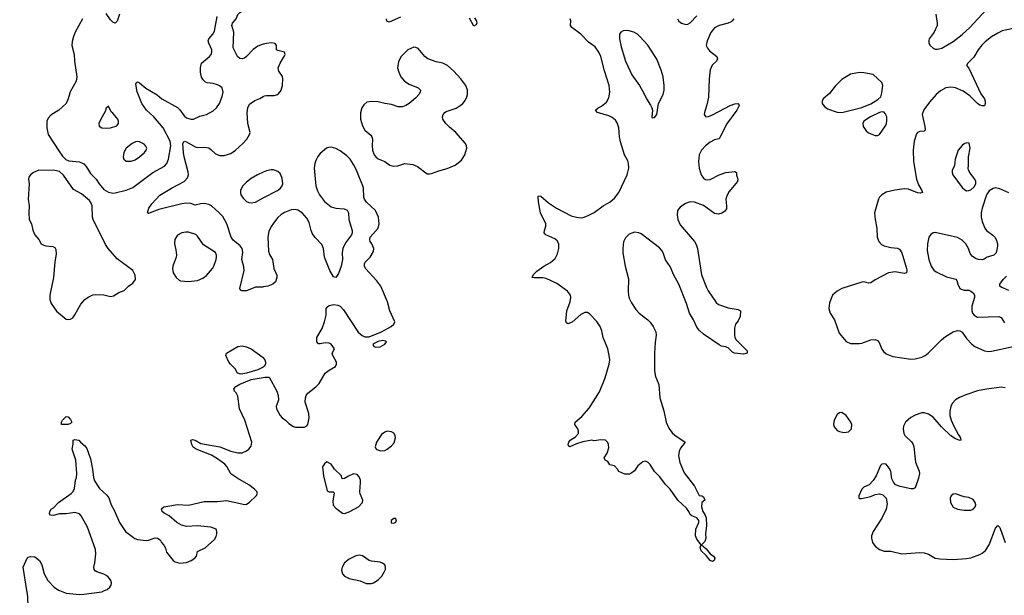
# Model space of a CAD drawing. Header units: inches. Extents: x 1550315 to 1685896, y 510706 to 640504.
# Tile 362 of 452: x 1627814 to 1636649, y 629958 to 635121. Entities that reach past the tile are written whole.
import ezdxf

# ---------------------------------------------------------------- set-up
doc = ezdxf.new("R2010")
doc.units = ezdxf.units.IN
doc.header["$MEASUREMENT"] = 0
for name, color, linetype in [('B6622', 7, 'Continuous'), ('B6623', 7, 'Continuous'), ('B6633', 7, 'Continuous')]:
    doc.layers.add(name, color=color, linetype=linetype)

msp = doc.modelspace()

# ---------------------------------------------------------------- linework, layer by layer
at = {"layer": 'B6622', "color": 5, "elevation": 620}
for points in [[(1627328.8, 630000), (1627354.8, 629954.8), (1627391.2, 629911.2), (1627414.8, 629894.8), (1627446.1, 629886.1), (1627553, 629873), (1627610, 629858), (1627750, 629786.4), (1627790, 629783.8), (1627829.5, 629790.5), (1627870, 629816), (1627885.6, 629834.4), (1627892.7, 629870), (1627886, 629910), (1627886.6, 629950), (1627878.9, 630000)], [(1628172.4, 630000), (1628230, 629978), (1628350, 629966), (1628390, 629966.7), (1628550, 629990.4), (1628574.2, 630000)]]:
    msp.add_lwpolyline(points, dxfattribs=at)
at = {"layer": 'B6623', "color": 5}
for points, elevation in [([(1630000, 634901.3), (1629990, 634899), (1629950, 634883.1), (1629907.7, 634852.3), (1629850, 634791.2), (1629830, 634776.3), (1629810, 634769.6), (1629790, 634772), (1629769.7, 634789.7), (1629729.1, 634869.1), (1629735.1, 635010), (1629716.5, 635070), (1629722.2, 635090), (1629756.1, 635130), (1629772.8, 635167.2), (1629790, 635184.9), (1629817.8, 635202.2), (1629831.3, 635248.7), (1629843.7, 635256.3), (1629950, 635237.1), (1629970.4, 635230), (1630000, 635211.5)], 620), ([(1628710.3, 635170), (1628690, 635109), (1628670, 635089.2), (1628650, 635098), (1628630, 635118.4), (1628590, 635176.2)], 640), ([(1628379, 635130), (1628312.3, 635010), (1628295.8, 634970), (1628284.8, 634924.8), (1628283.1, 634890), (1628303.7, 634810), (1628306, 634750), (1628327.7, 634610), (1628322, 634570), (1628265.5, 634474.5), (1628248.5, 634410), (1628230.2, 634369.8), (1628163.8, 634310), (1628094, 634266), (1628070, 634237.4), (1628058.5, 634210), (1628056.6, 634150), (1628070, 634092.4), (1628164.1, 633944.1), (1628198.3, 633898.3), (1628228.1, 633868.1), (1628255.2, 633855.2), (1628350, 633845.5), (1628390, 633827.7), (1628410, 633804), (1628450, 633740.4), (1628499.6, 633690), (1628526.2, 633650), (1628570, 633598.4), (1628610, 633572.5), (1628650, 633565.5), (1628670, 633567.8), (1628770, 633592.6), (1628830, 633616.5), (1629010, 633749.1), (1629112.2, 633807.8), (1629133.7, 633830), (1629150, 633871), (1629169.2, 633990), (1629163.4, 634030), (1629101.8, 634150), (1629018.1, 634250), (1628950.6, 634310), (1628909.9, 634370), (1628867.3, 634472.8), (1628857.2, 634542.8), (1628861.5, 634558.5), (1628870, 634562.8), (1628890, 634555.5), (1628947.3, 634507.3), (1629046.3, 634446.3), (1629090, 634411.7), (1629230, 634334.3), (1629251.8, 634311.8), (1629290, 634257.6), (1629310, 634242), (1629350, 634228.7), (1629374, 634230), (1629430, 634254.9), (1629490, 634271.8), (1629550, 634303.1), (1629579.6, 634330), (1629607.8, 634370), (1629632, 634432), (1629640.7, 634470), (1629629.4, 634510), (1629608.2, 634528.2), (1629590, 634536.9), (1629550, 634548.2), (1629495.6, 634555.6), (1629482, 634562), (1629460.9, 634580.9), (1629445.4, 634605.4), (1629435.3, 634650), (1629435.6, 634690), (1629446.3, 634730), (1629516.2, 634790), (1629531.5, 634810), (1629537.6, 634830), (1629538.7, 634850), (1629509.8, 634909.8), (1629505.7, 634930), (1629509.8, 634950.2), (1629547.6, 634992.4), (1629561.8, 635018.2), (1629585.4, 635150)], 640), ([(1630000, 632723.7), (1629996.7, 632723.3), (1629930, 632722), (1629849.4, 632689.4), (1629806, 632690), (1629795.3, 632695.3), (1629789.3, 632709.3), (1629827.8, 632870), (1629824.9, 632904.9), (1629807.1, 632970), (1629815.3, 633035.3), (1629809.6, 633070), (1629792.9, 633092.9), (1629730, 633143), (1629711.5, 633170), (1629671.2, 633290), (1629635.9, 633355.9), (1629605.3, 633390), (1629534, 633450), (1629510, 633462.9), (1629470, 633471.6), (1629438, 633470), (1629390, 633458), (1629350, 633470.9), (1629310, 633476), (1629270, 633469.7), (1629062.4, 633417.6), (1628970, 633382), (1628962, 633390), (1628972.7, 633430), (1628998.4, 633470), (1629070, 633546.4), (1629175.6, 633610), (1629291.1, 633668.9), (1629318.7, 633701.3), (1629327.9, 633730), (1629326.7, 633753.3), (1629289.9, 633890), (1629283.6, 633930), (1629278.3, 634010), (1629289.2, 634030), (1629310, 634024.2), (1629390, 633981.1), (1629410, 633976), (1629470, 633976.9), (1629510.2, 633970.2), (1629530, 633958), (1629570, 633919), (1629610, 633901.6), (1629650, 633901.5), (1629710, 633922.3), (1629750.8, 633950), (1629816.5, 634010), (1629852.5, 634050), (1629876.5, 634090), (1629881.2, 634110), (1629860.5, 634190), (1629855.3, 634290), (1629861.4, 634330), (1629877.3, 634362.7), (1629922.5, 634397.5), (1629970, 634414.3), (1630000, 634431.3)], 620), ([(1630000, 633753), (1629948.4, 633730), (1629890, 633695.8), (1629850, 633664.2), (1629816.9, 633630), (1629803.2, 633610), (1629796.1, 633590), (1629795.2, 633570), (1629798.9, 633550), (1629818.9, 633518.9), (1629850, 633490.4), (1629870, 633481.3), (1629890, 633477), (1629930, 633484.9), (1630000, 633522.1)], 620), ([(1630000, 632005.7), (1629950, 631978.9), (1629850, 631949.8), (1629802.6, 631942.6), (1629767, 631950), (1629747, 631990), (1629705.1, 632030), (1629692, 632050), (1629664, 632110), (1629668.7, 632130), (1629770, 632190.7), (1629810, 632194.8), (1629850, 632186.8), (1629891, 632170), (1629998.8, 632090), (1630000, 632088.5)], 620), ([(1628574.2, 630000), (1628599.3, 630010), (1628623.7, 630030), (1628634, 630050), (1628637, 630070), (1628632, 630090), (1628620.9, 630110), (1628601.2, 630130), (1628570, 630147), (1628507.2, 630167.2), (1628490, 630177.2), (1628480.9, 630190), (1628478.4, 630210), (1628488.3, 630250), (1628498.3, 630330), (1628494.7, 630370), (1628422, 630570), (1628367, 630670), (1628350, 630689.4), (1628310, 630700.9), (1628232.4, 630687.6), (1628170, 630687.6), (1628114, 630674), (1628090, 630678), (1628082, 630690), (1628085.2, 630710), (1628095.3, 630730), (1628116.2, 630743.8), (1628162.7, 630790), (1628276.2, 630870), (1628293.3, 630890), (1628305.3, 630914.7), (1628314.7, 630990), (1628324.4, 631015.6), (1628327.8, 631050), (1628318.5, 631170), (1628285.6, 631270), (1628295.1, 631315.1), (1628294, 631350), (1628310, 631355.3), (1628344.7, 631350), (1628359.1, 631330), (1628398.4, 631298.4), (1628415.9, 631275.9), (1628450, 631182.8), (1628468.2, 631090), (1628475.5, 631015.5), (1628484.7, 630984.7), (1628530, 630914.9), (1628595.3, 630855.3), (1628612.5, 630832.5), (1628634.7, 630770), (1628662.4, 630722.4), (1628710, 630610.5), (1628762.6, 630530), (1628848.2, 630468.2), (1628870, 630459.5), (1628950, 630450.4), (1628970, 630453), (1629030, 630474.8), (1629052, 630470), (1629074, 630454), (1629086, 630430), (1629108, 630408), (1629122, 630382), (1629130, 630346), (1629190.7, 630270), (1629210, 630258.4), (1629250, 630246), (1629310, 630253.4), (1629352.3, 630270), (1629384.5, 630290), (1629400.9, 630310), (1629409.6, 630350.4), (1629477.4, 630382.6), (1629561.2, 630458.8), (1629575.8, 630484.2), (1629584.2, 630510), (1629584.2, 630530), (1629575.6, 630550), (1629530, 630569.6), (1629410, 630580.5), (1629310, 630573.6), (1629265.7, 630585.7), (1629224, 630610), (1629154, 630670), (1629110, 630693.2), (1629093.2, 630710), (1629086.8, 630733.2), (1629108.7, 630750), (1629142, 630758), (1629230, 630772.2), (1629330, 630767.7), (1629470, 630799.5), (1629590, 630799.5), (1629670, 630808.2), (1629832.8, 630772.8), (1629850, 630775.8), (1629874, 630790), (1629937, 630850), (1629949.3, 630870), (1629940.9, 630890), (1629922, 630910), (1629869.8, 630949.8), (1629770, 631004.2), (1629708.5, 631048.5), (1629673.7, 631113.7), (1629654.2, 631134.2), (1629590, 631181.3), (1629534.8, 631214.8), (1629399, 631270), (1629370, 631287.6), (1629358, 631310), (1629349, 631350), (1629366, 631354), (1629390, 631350.6), (1629440.3, 631320.3), (1629610, 631289), (1629708, 631250), (1629770, 631235.9), (1629810, 631234.7), (1629850, 631252.8), (1629870.9, 631270), (1629890, 631295.5), (1629896.8, 631330), (1629833.3, 631530), (1629786.3, 631630), (1629770, 631744), (1629755.1, 631775.1), (1629742, 631790), (1629736.2, 631810), (1629753, 631830), (1629788.7, 631851.3), (1629890, 631893.7), (1630000, 631911.9)], 620), ([(1627878.9, 630000), (1627846.6, 630210), (1627881.2, 630290), (1627890, 630298.8), (1627910, 630306.8), (1627950, 630304), (1627990.4, 630270.4), (1628013.4, 630230), (1628034, 630150), (1628066.8, 630090), (1628122.8, 630030), (1628163.4, 630003.4), (1628172.4, 630000)], 620)]:
    msp.add_lwpolyline(points, dxfattribs=dict(at, elevation=elevation))
for points, elevation in [([(1628610, 634346), (1628590, 634326), (1628582, 634298), (1628541, 634230), (1628524.7, 634190), (1628527.5, 634167.5), (1628550, 634151.3), (1628590, 634146.8), (1628630, 634151), (1628686, 634170), (1628702, 634190), (1628702, 634210), (1628694, 634230), (1628650, 634282), (1628634, 634294)], 660), ([(1628870, 634029.3), (1628853.7, 634026.3), (1628824.7, 634010), (1628770, 633968.7), (1628747.3, 633930), (1628742.8, 633890), (1628747.3, 633870), (1628770, 633850.8), (1628812.8, 633852.8), (1628850, 633864.2), (1628889.5, 633890), (1628933.6, 633930), (1628949.5, 633950), (1628954.5, 633970), (1628947.2, 633987.2), (1628930, 634005.2), (1628890, 634026)], 660), ([(1627987.2, 633772.8), (1627938, 633750), (1627910, 633729), (1627897.3, 633710), (1627894, 633690), (1627899.3, 633650), (1627890.4, 633510.4), (1627899.3, 633450), (1627894.9, 633390), (1627899.3, 633330), (1627920.7, 633290), (1627932.5, 633232.5), (1627950, 633191), (1627985.5, 633150), (1628007.7, 633110), (1628030, 633097.1), (1628050, 633092.4), (1628110, 633087.7), (1628130, 633077.3), (1628139.5, 633059.5), (1628141.1, 633018.9), (1628130.3, 632950.3), (1628118.7, 632810), (1628084.2, 632650), (1628084.9, 632610), (1628096.1, 632576.1), (1628145.2, 632505.2), (1628230, 632435.5), (1628250, 632430.6), (1628270, 632435.5), (1628290, 632447.7), (1628310, 632474.8), (1628363.6, 632570), (1628398.4, 632610), (1628427.3, 632632.7), (1628470, 632652.7), (1628490, 632657.1), (1628570, 632653.4), (1628630, 632638.8), (1628656.5, 632643.5), (1628704.8, 632675.2), (1628750, 632690.6), (1628790, 632730.6), (1628830, 632757.3), (1628851.8, 632790), (1628849.6, 632830), (1628829.4, 632870), (1628690, 632974.5), (1628607.7, 633067.7), (1628583.5, 633103.5), (1628472.6, 633330), (1628467.2, 633350), (1628464.6, 633450), (1628456.7, 633476.7), (1628440.4, 633500.4), (1628370, 633558.7), (1628297.6, 633597.6), (1628207.5, 633727.5), (1628170, 633759), (1628129.4, 633769.4)], 640), ([(1629304, 633216), (1629270, 633209.6), (1629230, 633189.5), (1629204.9, 633150), (1629201.7, 633110), (1629216.3, 633056.3), (1629220.3, 633010), (1629217.6, 632990), (1629188.4, 632910), (1629184.9, 632890), (1629190.5, 632850.5), (1629217.3, 632810), (1629244.4, 632784.4), (1629258, 632778), (1629330, 632771.7), (1629410, 632783.1), (1629456.4, 632803.6), (1629490, 632826.4), (1629544, 632890), (1629556, 632910), (1629576.4, 632970), (1629581.1, 632990), (1629579.7, 633010), (1629570, 633031.8), (1629462.7, 633102.7), (1629410, 633179.3), (1629393.9, 633193.9), (1629330, 633215.1)], 640), ([(1628250, 631489.8), (1628188, 631490), (1628188.7, 631510), (1628198, 631530), (1628230, 631562), (1628250, 631558), (1628270, 631536), (1628280.7, 631510), (1628270, 631499.3)], 620)]:
    msp.add_lwpolyline(points, close=True, dxfattribs=dict(at, elevation=elevation))
at = {"layer": 'B6633', "color": 5}
for points, elevation in [([(1636033.4, 635170), (1636048, 635090), (1636045.5, 635070), (1636020.5, 635010), (1635976, 634950), (1635970.8, 634930), (1635971, 634910), (1635982.8, 634890), (1636010, 634865.5), (1636030, 634857.1), (1636050, 634856.4), (1636090, 634866.4), (1636190, 634925.5), (1636271.1, 634988.9), (1636339.3, 635050), (1636486.6, 635210)], 620), ([(1631230, 635144.6), (1631130, 635099), (1631108.7, 635108.7), (1631104, 635130)], 580), ([(1631896.3, 635136.3), (1631912.4, 635107.6), (1631914.9, 635090), (1631910, 635075.3), (1631890, 635062), (1631850, 635134.5)], 580), ([(1634223, 635130), (1634207.7, 635110), (1634196.7, 635103.3), (1634170.7, 635090), (1634090, 635069.8), (1634050, 635048.7), (1634014.6, 635005.4), (1633983, 634930), (1633975.2, 634890), (1633984.4, 634864.4), (1634002.5, 634842.6), (1634068.8, 634790), (1634077, 634770), (1634065.7, 634750), (1634027.3, 634712.7), (1634010.1, 634670), (1634000.7, 634590), (1633993.7, 634426.3), (1633981.2, 634358.8), (1633958.7, 634290), (1633957.1, 634270), (1633970, 634250.7), (1633993.7, 634253.7), (1634030, 634267.6), (1634190, 634352.8), (1634230, 634367), (1634258, 634370), (1634265.2, 634365.2), (1634270.3, 634350), (1634250.2, 634310), (1634157.1, 634182.9), (1634097.5, 634062.5), (1634086.3, 634053.7), (1634050, 634044.4), (1634010, 634022.5), (1633969.2, 633990), (1633932.2, 633950), (1633911.1, 633910), (1633905.4, 633850), (1633911.2, 633790), (1633929.4, 633730), (1633950, 633699.6), (1633967.3, 633687.3), (1633990, 633684), (1634011, 633689), (1634091.8, 633730), (1634150, 633751.1), (1634230, 633758), (1634246, 633750), (1634247.1, 633727.1), (1634259.1, 633690), (1634254, 633670), (1634181.4, 633578.6), (1634158, 633542), (1634149.2, 633510), (1634157.3, 633450), (1634156.2, 633423.8), (1634138, 633402), (1634113.7, 633386.3), (1634084.6, 633375.4), (1634050, 633381.5), (1633950, 633453.5), (1633870, 633484.5), (1633830, 633488.4), (1633787, 633473), (1633739.3, 633440.7), (1633717.7, 633410), (1633712.7, 633370), (1633719, 633330), (1633741.7, 633281.7), (1633870.2, 633130), (1633885.3, 633105.3), (1633896.9, 633070), (1633933.3, 632833.3), (1633977.5, 632717.5), (1633992.6, 632690), (1634064, 632584), (1634085.5, 632565.5), (1634170, 632537.4), (1634262, 632522), (1634281, 632510), (1634279.8, 632460.2), (1634259.8, 632420.2), (1634238, 632390), (1634226.8, 632353.2), (1634226.8, 632293.2), (1634230.8, 632270), (1634243, 632250), (1634340.7, 632150), (1634341, 632130), (1634310, 632121.6), (1634228.7, 632130), (1634210, 632139.3), (1634170, 632177.2), (1634146.6, 632186.6), (1634110, 632192.7), (1634090, 632203.7), (1633950, 632300.5), (1633910, 632335.1), (1633890, 632361.6), (1633859.8, 632430), (1633825, 632490), (1633796.4, 632576.4), (1633727.9, 632750), (1633683.9, 632830), (1633650, 632908), (1633608.4, 632968.4), (1633588.2, 633030), (1633577.5, 633050), (1633554.8, 633074.8), (1633390, 633199.3), (1633370, 633210.7), (1633330, 633216.2), (1633283.7, 633196.3), (1633250, 633163.6), (1633232.9, 633127.1), (1633225.6, 633070), (1633226.5, 633030), (1633245.8, 632910), (1633277.6, 632797.6), (1633274.8, 632685.2), (1633276.5, 632650), (1633283.2, 632623.2), (1633302.5, 632582.5), (1633342.5, 632522.5), (1633374, 632490), (1633450.3, 632430), (1633469, 632410), (1633498.3, 632370), (1633521.7, 632321.7), (1633524, 632290), (1633515, 632224.9), (1633510.1, 632130.1), (1633510.2, 631970), (1633520.7, 631920.7), (1633548.9, 631850), (1633557.6, 631730), (1633593.3, 631613.3), (1633614.8, 631510), (1633637.7, 631457.7), (1633670, 631413.7), (1633693, 631393), (1633786, 631330), (1633742.6, 631277.4), (1633730.2, 631249.8), (1633724.9, 631210), (1633736.5, 631150), (1633776.1, 631056.1), (1633870, 630936), (1633910, 630854), (1633934, 630850), (1633950, 630842), (1633962, 630810), (1633934, 630790), (1633931, 630750), (1633944.4, 630710), (1633962.9, 630682.9), (1633973.3, 630653.3), (1633975.4, 630584.6), (1633967.7, 630510), (1633970.5, 630469.5), (1633960.7, 630439.3), (1633931, 630410), (1633974, 630374), (1634010.5, 630330), (1634039.1, 630310), (1634051.9, 630291.9), (1634046.8, 630270), (1634030, 630260.7), (1634009.8, 630269.8), (1633974.3, 630314.3), (1633930, 630357.2), (1633919.5, 630390), (1633929.2, 630410), (1633890, 630460.7), (1633878, 630490), (1633881.6, 630550), (1633906.6, 630610), (1633906.6, 630630), (1633890, 630652), (1633844, 630670), (1633830, 630684), (1633819.3, 630710), (1633798.7, 630738.7), (1633718.4, 630810), (1633649.6, 630910), (1633610, 630952), (1633559, 631019), (1633510, 631069.8), (1633471.6, 631131.6), (1633453.3, 631150), (1633430, 631159.7), (1633406.3, 631153.7), (1633361.8, 631118.2), (1633330, 631074), (1633298, 631050), (1633285.2, 631045.2), (1633243.1, 631043.1), (1633190, 631068), (1633178, 631090), (1633150, 631118), (1633109, 631129), (1633090, 631158), (1633068, 631170), (1633058, 631190), (1633086.6, 631233.4), (1633099.5, 631280.5), (1633097, 631310), (1633090, 631328.7), (1633070, 631349.2), (1633030, 631353.2), (1632970, 631344), (1632948.9, 631348.9), (1632865.8, 631334.2), (1632810, 631317.2), (1632750, 631288.7), (1632738, 631298), (1632735.3, 631310), (1632741.2, 631330), (1632754, 631350), (1632801.5, 631378.5), (1632828.7, 631410), (1632828.7, 631430), (1632822, 631450), (1632794, 631490), (1632799.3, 631510), (1632858, 631562), (1632923.2, 631636.8), (1633015.8, 631784.2), (1633066.2, 631910), (1633103.8, 632030), (1633108.1, 632070), (1633104.2, 632110), (1633091.4, 632170), (1633050.6, 632270), (1633038.8, 632330), (1633023, 632370), (1632993.7, 632413.7), (1632930, 632479.7), (1632910, 632493.5), (1632884.5, 632495.5), (1632850, 632475.8), (1632770, 632408.3), (1632733.6, 632393.6), (1632720.7, 632400.7), (1632715.5, 632415.5), (1632722.4, 632510), (1632752.1, 632590), (1632760.4, 632630), (1632757.2, 632650), (1632730, 632685.1), (1632634.8, 632754.8), (1632538.5, 632798.5), (1632506.8, 632806.8), (1632430, 632805.4), (1632414, 632810), (1632425.3, 632834.7), (1632453.7, 632866.3), (1632516.2, 632910), (1632576.2, 632943.8), (1632619.8, 632980.2), (1632640, 633020), (1632650.8, 633070), (1632650.8, 633110), (1632637.8, 633137.8), (1632614.8, 633154.8), (1632536, 633190), (1632520.9, 633210), (1632522, 633230), (1632534, 633270), (1632534, 633290), (1632486.6, 633390), (1632470, 633486), (1632466.8, 633533.2), (1632470, 633542), (1632490, 633539.3), (1632559.2, 633479.2), (1632630, 633430.6), (1632763, 633363), (1632810, 633348.3), (1632850, 633344.8), (1632870, 633347.9), (1632910, 633360.8), (1632970, 633391.4), (1633049.1, 633450.9), (1633111.5, 633488.5), (1633150, 633520.2), (1633190.8, 633570), (1633264.5, 633730), (1633280.9, 633790), (1633278, 633830), (1633270, 633855.1), (1633240.3, 633910), (1633205.6, 634025.6), (1633195.7, 634070), (1633190.5, 634150.5), (1633175.8, 634195.8), (1633159.7, 634219.7), (1633130, 634245.1), (1633099.6, 634259.6), (1632999, 634290), (1632981.2, 634310), (1633005.2, 634330), (1633035.1, 634344.9), (1633078.7, 634381.3), (1633101.3, 634418.7), (1633109.7, 634470), (1633103.8, 634530), (1633061.1, 634661.1), (1633029.2, 634790), (1633011.7, 634830), (1632976.5, 634876.5), (1632919.1, 634919), (1632848.9, 634990), (1632769.1, 635050), (1632756.4, 635070), (1632758.6, 635110), (1632752.8, 635130)], 580), ([(1633717.8, 635130), (1633730, 635109.1), (1633752.7, 635090), (1633790, 635077.3), (1633810, 635081.5), (1633830, 635094.3), (1633890, 635156.1)], 580), ([(1636730, 635043.1), (1636630, 635020.5), (1636590, 635001.3), (1636534, 634966), (1636477.3, 634922.7), (1636448.1, 634891.9), (1636415.8, 634850), (1636375.6, 634784.4), (1636322, 634730), (1636310.8, 634710), (1636330, 634684.9), (1636437.2, 634457.2), (1636471.4, 634410), (1636478.3, 634390), (1636478.7, 634370), (1636470, 634349.4), (1636450, 634347.3), (1636430, 634355.6), (1636410, 634369.7), (1636339.1, 634439.1), (1636279.6, 634479.6), (1636210.5, 634510.5), (1636170, 634516.3), (1636125.5, 634510), (1636076.1, 634483.9), (1636038, 634450), (1635978.2, 634381.8), (1635927.6, 634312.4), (1635912.9, 634270), (1635936.2, 634163.8), (1635939.1, 634130), (1635930, 634120.9), (1635890, 634117.6), (1635871, 634110), (1635862.5, 634097.5), (1635839.3, 634030), (1635830.3, 633950), (1635834.4, 633850), (1635862.6, 633690), (1635879.7, 633639.7), (1635908.2, 633590), (1635914.8, 633570), (1635895.1, 633564.9), (1635870, 633567.5), (1635790, 633599.8), (1635750, 633605.2), (1635667.1, 633592.9), (1635590, 633574.6), (1635550, 633550.9), (1635530, 633529.6), (1635520.2, 633510), (1635484.1, 633390), (1635489.1, 633330), (1635506.4, 633250), (1635508.8, 633170), (1635522.4, 633130), (1635546, 633106), (1635570, 633093.7), (1635630, 633077.6), (1635690, 633072.7), (1635710, 633062), (1635729, 633029), (1635772.1, 632890), (1635775.8, 632870), (1635772, 632850), (1635750, 632845.8), (1635670, 632859.3), (1635610.8, 632850), (1635490, 632788.5), (1635450, 632761.7), (1635430, 632758.3), (1635390, 632768.5), (1635370, 632767.2), (1635191.6, 632708.5), (1635150, 632687), (1635108.9, 632651.1), (1635079.9, 632580.1), (1635074.9, 632530), (1635088, 632490), (1635125.5, 632430), (1635167.2, 632310), (1635230, 632233.7), (1635270, 632216.1), (1635350, 632216.5), (1635370, 632219.7), (1635450, 632249.2), (1635490, 632252.9), (1635510, 632242.6), (1635526.4, 632226.4), (1635550, 632166.8), (1635563.9, 632143.9), (1635590, 632124.9), (1635650, 632098.7), (1635810, 632075.8), (1635850, 632078.7), (1635910, 632095.3), (1635939.5, 632110), (1635965.6, 632130), (1636084.5, 632250), (1636120.1, 632279.9), (1636190, 632320.3), (1636230, 632331.8), (1636250, 632330.4), (1636270, 632319.3), (1636310, 632262), (1636357.1, 632210), (1636386, 632190), (1636470, 632150.1), (1636510, 632144.6), (1636532.8, 632147.2), (1636729.8, 632190.2)], 620), ([(1630000, 634431.3), (1630010, 634436.9), (1630030, 634442.3), (1630098, 634442), (1630129.6, 634450.4), (1630149.4, 634470), (1630160.7, 634490), (1630173.3, 634530), (1630176.3, 634590), (1630170.9, 634610.9), (1630138.9, 634658.9), (1630134.5, 634690), (1630150.8, 634730), (1630190, 634795.5), (1630195.5, 634810), (1630189.8, 634829.8), (1630130, 634843.5), (1630119.7, 634850), (1630117.3, 634890), (1630106.3, 634906.3), (1630072.1, 634912.1), (1630030, 634908.1), (1630000, 634901.3)], 620), ([(1630000, 631911.9), (1630014.3, 631914.3), (1630053.4, 631913.4), (1630120.7, 631790), (1630133.4, 631750), (1630135.5, 631710), (1630116.3, 631650), (1630117.3, 631630), (1630150, 631571.3), (1630168.5, 631548.5), (1630198, 631530), (1630230, 631498), (1630270, 631471.3), (1630290, 631464.7), (1630370, 631466), (1630390, 631478), (1630399, 631490), (1630412.3, 631550), (1630409.4, 631590), (1630375.6, 631690), (1630378.4, 631730), (1630385.6, 631750), (1630399.5, 631770), (1630471.1, 631828.9), (1630501, 631859), (1630556, 631950), (1630590, 631977.3), (1630648.7, 632010), (1630657.2, 632030), (1630657.2, 632050), (1630624, 632110), (1630618, 632130), (1630638, 632170), (1630609.5, 632209.5), (1630590, 632219.5), (1630556.3, 632223.7), (1630510, 632213.2), (1630494, 632214), (1630481.2, 632230), (1630480.9, 632270), (1630529.3, 632350), (1630549.3, 632410), (1630563.7, 632470), (1630564, 632530), (1630574.8, 632545.2), (1630590, 632557.3), (1630630, 632564.9), (1630670, 632559.1), (1630690, 632550.7), (1630719.2, 632519.2), (1630850, 632318.4), (1630887, 632287), (1630910, 632276.9), (1630950, 632276.9), (1631059.5, 632320.5), (1631146, 632370), (1631171.1, 632390), (1631181.6, 632410), (1631134.5, 632510), (1631115.1, 632590), (1631053.7, 632730), (1631018.7, 632778.7), (1630917, 632890), (1630907.3, 632910), (1630907, 632930), (1630914.9, 632945.1), (1630959.3, 632990), (1630990, 633042), (1630992.3, 633070), (1630975.1, 633110), (1630959.3, 633130), (1630955.1, 633150), (1630958, 633170), (1631029.3, 633250), (1631040.9, 633290), (1631034.5, 633350), (1631006.6, 633410), (1630925.1, 633485.1), (1630906.6, 633510), (1630901.6, 633530), (1630899.3, 633610), (1630894, 633630), (1630861.8, 633701.8), (1630837.6, 633770), (1630810, 633823.5), (1630778, 633870), (1630750, 633898.8), (1630690, 633944), (1630650, 633967.1), (1630610, 633977.2), (1630583.9, 633976.1), (1630568.2, 633970), (1630510, 633921), (1630490, 633895.4), (1630470, 633857.6), (1630461.7, 633830), (1630457.7, 633790), (1630472.5, 633630), (1630485.8, 633585.8), (1630504.1, 633550), (1630550, 633491.6), (1630610, 633443.6), (1630650, 633430.3), (1630724.6, 633424.6), (1630753.4, 633413.4), (1630765.5, 633390), (1630768.4, 633330), (1630797.3, 633230), (1630798.8, 633210), (1630790.8, 633190), (1630739, 633121), (1630714, 633070), (1630706.3, 633030), (1630710.4, 632970), (1630697.6, 632910), (1630675.1, 632844.9), (1630650, 632808), (1630630, 632815.3), (1630598.4, 632870), (1630549.7, 632990), (1630539.2, 633070), (1630524.5, 633104.5), (1630466.7, 633166.7), (1630441.5, 633201.5), (1630429.1, 633229.1), (1630410, 633300.7), (1630390, 633340.4), (1630350, 633387.4), (1630310, 633413.6), (1630290, 633418.5), (1630250, 633415), (1630190, 633392.1), (1630157.3, 633370), (1630130, 633345.3), (1630090, 633296), (1630070, 633266.3), (1630050, 633220.9), (1630041.6, 633170), (1630045.2, 633045.2), (1630054.3, 633014.3), (1630083.8, 632970), (1630095.5, 632890), (1630122, 632830), (1630122, 632810), (1630110.4, 632769.6), (1630086, 632750), (1630042, 632730), (1630000, 632723.7)], 620), ([(1630000, 633522.1), (1630128, 633590), (1630155.1, 633610), (1630169.7, 633630), (1630175.1, 633650), (1630170, 633699.3), (1630150, 633740.7), (1630130, 633759.7), (1630090, 633775.8), (1630070, 633775.8), (1630030, 633766.3), (1630000, 633753)], 620), ([(1636690, 633567.2), (1636610, 633603.5), (1636570, 633611.6), (1636550, 633607.3), (1636513.7, 633586.3), (1636488.5, 633551.5), (1636449.3, 633430.7), (1636442.3, 633390), (1636442.2, 633350), (1636450.1, 633310), (1636475.4, 633250), (1636490, 633229.1), (1636547.4, 633187.4), (1636566, 633166), (1636579.4, 633139.4), (1636587.4, 633110), (1636587.6, 633090), (1636575.8, 633030), (1636556.3, 633010), (1636496, 632990), (1636468.1, 632971.9), (1636450, 632967.3), (1636418, 632970), (1636390, 632979.5), (1636359.3, 632999.3), (1636342.8, 633022.8), (1636326.9, 633070), (1636304.2, 633110), (1636270, 633144.5), (1636230, 633166.8), (1636030, 633213.2), (1636010.9, 633209.1), (1635990, 633195.3), (1635971, 633170), (1635958.8, 633110), (1635958, 633050), (1635970.4, 632970), (1635992.4, 632910), (1636015.3, 632875.3), (1636038, 632858), (1636130, 632814.6), (1636214, 632794), (1636222.5, 632782.5), (1636230.7, 632750), (1636250, 632711.3), (1636262.5, 632702.5), (1636290, 632694), (1636330, 632694), (1636350, 632687.3), (1636370, 632671), (1636382, 632650), (1636382.4, 632630), (1636357.8, 632550), (1636358, 632510), (1636363.2, 632490), (1636378, 632470), (1636410, 632451.4), (1636599, 632459), (1636620.7, 632450), (1636650, 632402.8)], 640), ([(1636690, 632690.9), (1636620.7, 632720.7), (1636609.3, 632730), (1636609.6, 632750), (1636637.4, 632790), (1636670, 632820.3)], 640), ([(1630000, 632088.5), (1630014.8, 632070), (1630020.7, 632050), (1630019.1, 632030), (1630008, 632010), (1630000, 632005.7)], 620), ([(1636658, 631818), (1636623.7, 631823.7), (1636490, 631807.3), (1636410, 631791.1), (1636302.9, 631757.1), (1636246.4, 631733.6), (1636211.4, 631710), (1636181.4, 631678.6), (1636168, 631652), (1636160.2, 631610), (1636161.6, 631570), (1636172.5, 631530), (1636195.6, 631475.6), (1636236.7, 631396.7), (1636255.5, 631370), (1636258, 631350), (1636253, 631347), (1636210, 631361.3), (1636170, 631388.7), (1636085.6, 631470), (1636010, 631556.4), (1635970, 631583.5), (1635930, 631594.7), (1635910, 631593.7), (1635850, 631575.1), (1635810, 631553), (1635762.4, 631510), (1635744.4, 631475.6), (1635741.7, 631450), (1635747.4, 631410), (1635757, 631390), (1635815.6, 631335.6), (1635831.6, 631310), (1635837.8, 631290), (1635853.3, 631153.3), (1635884.4, 631070), (1635888.4, 631050), (1635880.4, 631010), (1635850, 630921.2), (1635830, 630912), (1635810, 630913.3), (1635713.3, 630933.3), (1635674, 630950), (1635654, 630974), (1635641.3, 631001.3), (1635631.5, 631070), (1635617.2, 631097.2), (1635590, 631134), (1635562, 631138), (1635550, 631135.3), (1635538, 631122), (1635498, 631030), (1635473.3, 630986.7), (1635436, 630950), (1635390, 630929), (1635371, 630910), (1635344.7, 630850), (1635344.7, 630830), (1635350, 630826), (1635366.4, 630826.4), (1635450, 630845.5), (1635490, 630863), (1635530, 630868), (1635559, 630859), (1635588.5, 630828.5), (1635598.7, 630778.7), (1635590.3, 630730), (1635551, 630650), (1635473.8, 630530), (1635457.2, 630490), (1635456.2, 630470), (1635467.1, 630430), (1635490, 630399.5), (1635530, 630368.9), (1635570, 630354.3), (1635630, 630352.8), (1635730, 630329.1), (1635890, 630341.2), (1635930, 630338.6), (1635970, 630326.7), (1636030, 630290.2), (1636070, 630283.8), (1636190, 630280.2), (1636310, 630287.3), (1636350, 630294.4), (1636430, 630324), (1636450, 630334.6), (1636479.6, 630360.4), (1636512.2, 630410), (1636570, 630561), (1636590, 630582.8), (1636610, 630566.8), (1636655.6, 630430)], 620)]:
    msp.add_lwpolyline(points, dxfattribs=dict(at, elevation=elevation))
for points, elevation in [([(1633270, 635022.9), (1633230, 635020.8), (1633207.7, 635010), (1633196.3, 634990), (1633195.1, 634950), (1633210, 634878), (1633250.2, 634750), (1633306.7, 634626.7), (1633375.6, 634530), (1633417.5, 634457.5), (1633439.3, 634410), (1633475.2, 634355.2), (1633487.3, 634330), (1633491.1, 634308.9), (1633487.5, 634247.5), (1633490, 634242), (1633510, 634244.7), (1633530, 634272), (1633546.6, 634370), (1633588.4, 634450), (1633597.8, 634490), (1633597.4, 634530), (1633587.1, 634610), (1633570.9, 634669.1), (1633530, 634768.2), (1633490, 634833.3), (1633450, 634891.7), (1633378.4, 634970), (1633357.3, 634990), (1633325.7, 635010)], 580), ([(1631350, 634873.6), (1631297.3, 634850), (1631237.1, 634790), (1631213.3, 634746.7), (1631205.3, 634690), (1631216, 634650), (1631234.3, 634610), (1631267.4, 634570), (1631310, 634542.9), (1631388.2, 634510), (1631410, 634490.4), (1631406.9, 634470), (1631396.2, 634450), (1631370, 634420.3), (1631310, 634369.8), (1631279.5, 634350), (1631250, 634338.6), (1631210, 634339.4), (1631150, 634361.5), (1631090, 634369.8), (1631030, 634384.5), (1630970, 634388.5), (1630930, 634382), (1630901.2, 634358.8), (1630884.6, 634330), (1630873.2, 634286.8), (1630872.9, 634230), (1630890, 634168.2), (1630910, 634130.3), (1630965, 634085), (1630974.9, 634070), (1630978.8, 634050), (1630975.4, 633990), (1630979.8, 633950), (1630996.2, 633910), (1631010, 633890.3), (1631030, 633872.9), (1631090, 633850.3), (1631136, 633816), (1631170, 633806.2), (1631208.4, 633811.6), (1631270, 633830.2), (1631342, 633822), (1631382.8, 633802.8), (1631470, 633738.8), (1631490, 633737.3), (1631510, 633742), (1631573.7, 633766.3), (1631650, 633784.9), (1631722.8, 633817.2), (1631779, 633861), (1631809.8, 633910), (1631826.2, 633970), (1631824.4, 633990), (1631814.7, 634010), (1631728.5, 634110), (1631670, 634156.8), (1631637.7, 634190), (1631612.2, 634230), (1631608.6, 634250), (1631613.5, 634270), (1631628.3, 634290), (1631641, 634299), (1631730, 634328.4), (1631766.9, 634350), (1631789.7, 634370), (1631810, 634397), (1631826.6, 634430), (1631831.7, 634450), (1631831.7, 634490), (1631818, 634530), (1631773.7, 634590), (1631710, 634660.4), (1631651.5, 634711.5), (1631610, 634729.7), (1631550, 634742.2), (1631475.1, 634770), (1631449.6, 634790), (1631390, 634862.7), (1631370, 634872)], 620), ([(1635350, 634646), (1635270, 634633.6), (1635190, 634584.5), (1635130, 634523.7), (1635080.3, 634459.7), (1635022.8, 634410), (1635014.8, 634390), (1635016, 634370), (1635021.4, 634361.4), (1635039.8, 634339.8), (1635062.8, 634322.8), (1635150, 634290.4), (1635190, 634287.2), (1635370, 634333.8), (1635452.3, 634367.7), (1635515.7, 634404.3), (1635539.7, 634430), (1635550, 634464.7), (1635558.9, 634530), (1635550, 634558), (1635472.7, 634630), (1635390, 634645.1)], 620), ([(1635550, 634294), (1635530, 634289.7), (1635449.6, 634250.4), (1635388.9, 634210), (1635378.4, 634190), (1635383.4, 634163.4), (1635410, 634122.8), (1635430, 634107.7), (1635490, 634081), (1635510, 634082.8), (1635530, 634091.3), (1635583.7, 634170), (1635591.3, 634188.7), (1635596.3, 634210), (1635595.8, 634250), (1635580.8, 634280.8), (1635570, 634291.1)], 620), ([(1636310, 634017.2), (1636290, 634009), (1636270, 633993.2), (1636234.8, 633950), (1636207.3, 633870), (1636201, 633810), (1636181, 633770), (1636181, 633750), (1636186, 633730), (1636270, 633616), (1636293.7, 633593.7), (1636310, 633587.3), (1636330, 633587.7), (1636350, 633596), (1636378.9, 633621.1), (1636393.2, 633650), (1636393.2, 633670), (1636384, 633690), (1636343.2, 633743.2), (1636329, 633770), (1636325.2, 633790), (1636329.2, 633810), (1636329.2, 633890), (1636344, 633970), (1636332.5, 634012.5)], 640), ([(1631070, 632242.9), (1631030, 632234.7), (1630982.8, 632210), (1630991.3, 632190), (1631010, 632183), (1631050, 632188), (1631090, 632211), (1631105.2, 632230), (1631098.4, 632238.4)], 620), ([(1635190, 631596.9), (1635170, 631595.6), (1635150, 631578.4), (1635122.3, 631530), (1635116.5, 631490), (1635122.6, 631470), (1635150, 631436.4), (1635170, 631427), (1635210, 631419.5), (1635250, 631425.5), (1635279.3, 631450), (1635279.6, 631490), (1635271.5, 631510), (1635230, 631571.5)], 620), ([(1631110, 631429.7), (1631090, 631422.6), (1631061.2, 631398.8), (1631014.9, 631330), (1631004, 631290), (1631012, 631270), (1631050, 631254.8), (1631090, 631257.3), (1631110, 631267.3), (1631150, 631299.1), (1631173.4, 631326.6), (1631184.7, 631370), (1631183, 631390), (1631171.7, 631411.7), (1631150, 631423.5)], 620), ([(1630570, 631155.3), (1630550, 631138), (1630531.3, 631110), (1630540.7, 631030), (1630573.7, 630893.7), (1630590, 630884.9), (1630626, 630886), (1630635.9, 630875.9), (1630622.4, 630802.4), (1630626.7, 630766.7), (1630650, 630738.8), (1630710, 630696), (1630730, 630691), (1630770, 630707.3), (1630854, 630750), (1630889, 630790), (1630894, 630810), (1630869.4, 630869.4), (1630866.6, 630886.6), (1630873.6, 630970), (1630871.6, 630991.6), (1630861.2, 631021.2), (1630841.2, 631041.2), (1630810, 631046), (1630757.1, 631022.9), (1630730, 631005.2), (1630710, 631002), (1630704, 631010), (1630702, 631030), (1630639, 631090), (1630610, 631135.3)], 620), ([(1636210, 630869), (1636190, 630864), (1636171.3, 630850), (1636164, 630830), (1636165.5, 630790), (1636190, 630747.3), (1636230, 630730.7), (1636290, 630720.7), (1636350, 630722.8), (1636370, 630731), (1636390, 630754), (1636392.7, 630770), (1636389, 630790), (1636370, 630816), (1636330, 630834), (1636290, 630840.9)], 640), ([(1631170, 630648), (1631146.8, 630630), (1631147.1, 630607.1), (1631170, 630606), (1631190, 630614), (1631195.3, 630635.3), (1631187.3, 630647.3)], 620), ([(1630858.7, 630318.7), (1630830, 630311.5), (1630770, 630283.1), (1630728.1, 630250), (1630706.7, 630210), (1630702.9, 630182.9), (1630710.3, 630150.3), (1630728, 630128), (1630771, 630110), (1630870, 630086.3), (1630923.6, 630063.6), (1630970, 630064), (1630990, 630070.2), (1631030, 630095.2), (1631063.1, 630130), (1631087.8, 630170), (1631095.3, 630190), (1631096.4, 630210), (1631089.6, 630230), (1631070, 630246.6), (1631050, 630254.7), (1630970, 630263.6), (1630951.2, 630271.2), (1630891.4, 630311.4)], 620)]:
    msp.add_lwpolyline(points, close=True, dxfattribs=dict(at, elevation=elevation))

doc.saveas('drawing.dxf')
